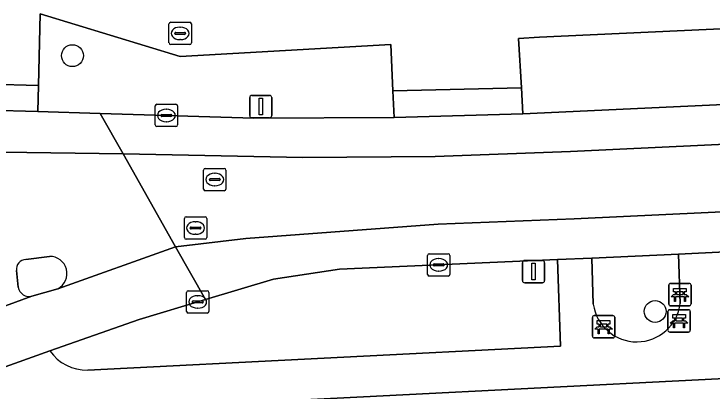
# Model space of a CAD drawing. Extents: x 161772 to 163126, y 383092 to 383917.
# Drawn here: x 161973.36 to 162004.62, y 383610.18 to 383627.09 of the extents above; entities that cross this region are included whole.
import ezdxf

# ---------------------------------------------------------------- set-up
doc = ezdxf.new("R2010")
doc.units = 0
for name, color, linetype in [('IMGEO_Bank', 7, 'Continuous'), ('IMGEO_Boom', 7, 'Continuous'), ('IMGEO_Brandkraan', 7, 'Continuous'), ('IMGEO_Groenvoorziening', 7, 'Continuous'), ('IMGEO_Kolk', 7, 'Continuous'), ('IMGEO_Lichtmast', 7, 'Continuous'), ('IMGEO_Rijbaan_lokaal_gesloten', 7, 'Continuous'), ('IMGEO_Rioolput', 7, 'Continuous'), ('IMGEO_Verkeerseiland_gesloten', 7, 'Continuous'), ('IMGEO_Voetpad_open', 7, 'Continuous')]:
    doc.layers.add(name, color=color, linetype=linetype)

msp = doc.modelspace()

# ---------------------------------------------------------------- linework, layer by layer
at = {"layer": 'IMGEO_Bank'}
for p, q in [((162002.686, 383614.082), (162002.686, 383614.923)), ((162002.686, 383614.923), (162002.686, 383614.082)), ((162002.761, 383615.007), (162003.602, 383615.007)), ((162003.602, 383615.007), (162002.761, 383615.007)), ((162003.686, 383614.932), (162003.686, 383614.091)), ((162003.686, 383614.091), (162003.686, 383614.932)), ((162002.995, 383614.513), (162002.995, 383614.619)), ((162003.039, 383614.619), (162003.039, 383614.513)), ((162003.327, 383614.625), (162003.045, 383614.625)), ((162003.045, 383614.507), (162003.327, 383614.507)), ((162003.333, 383614.513), (162003.333, 383614.619)), ((162003.377, 383614.619), (162003.377, 383614.513)), ((162003.383, 383614.405), (162002.99, 383614.405)), ((162003.611, 383614.007), (162002.77, 383614.007)), ((162002.77, 383614.007), (162003.611, 383614.007)), ((161999.343, 383613.567), (162000.184, 383613.567)), ((162000.184, 383613.567), (161999.343, 383613.567)), ((162002.65, 383612.906), (162002.65, 383613.747)), ((162002.65, 383613.747), (162002.65, 383612.906)), ((162002.725, 383613.831), (162003.566, 383613.831)), ((162003.566, 383613.831), (162002.725, 383613.831)), ((162003.65, 383613.756), (162003.65, 383612.915)), ((162003.65, 383612.915), (162003.65, 383613.756)), ((161999.268, 383612.642), (161999.268, 383613.483)), ((161999.268, 383613.483), (161999.268, 383612.642)), ((162000.268, 383613.492), (162000.268, 383612.651)), ((162000.268, 383612.651), (162000.268, 383613.492)), ((162003.347, 383613.229), (162002.954, 383613.229)), ((162002.959, 383613.337), (162002.959, 383613.443)), ((162003.003, 383613.443), (162003.003, 383613.337)), ((162003.291, 383613.449), (162003.009, 383613.449)), ((162003.009, 383613.331), (162003.291, 383613.331)), ((162003.297, 383613.337), (162003.297, 383613.443)), ((162003.341, 383613.443), (162003.341, 383613.337)), ((161999.965, 383612.965), (161999.572, 383612.965)), ((161999.577, 383613.073), (161999.577, 383613.179)), ((161999.621, 383613.179), (161999.621, 383613.073)), ((161999.909, 383613.185), (161999.627, 383613.185)), ((161999.627, 383613.067), (161999.909, 383613.067)), ((161999.915, 383613.073), (161999.915, 383613.179)), ((161999.959, 383613.179), (161999.959, 383613.073)), ((162003.575, 383612.831), (162002.734, 383612.831)), ((162002.734, 383612.831), (162003.575, 383612.831)), ((162000.193, 383612.567), (161999.352, 383612.567)), ((161999.352, 383612.567), (162000.193, 383612.567))]:
    msp.add_line(p, q, dxfattribs=at)
for points in [[(162002.933, 383614.405), (162002.791, 383614.405), (162002.903, 383614.507), (162002.989, 383614.507)], [(162002.989, 383614.625), (162002.903, 383614.625), (162002.903, 383614.786), (162003.466, 383614.786), (162003.466, 383614.625), (162003.383, 383614.625)], [(162003.383, 383614.507), (162003.466, 383614.507), (162003.578, 383614.405), (162003.439, 383614.405)], [(162002.983, 383614.398), (162002.983, 383614.191), (162002.94, 383614.191), (162002.94, 383614.398)], [(162003.433, 383614.398), (162003.433, 383614.191), (162003.389, 383614.191), (162003.389, 383614.398)], [(162002.953, 383613.449), (162002.867, 383613.449), (162002.867, 383613.61), (162003.43, 383613.61), (162003.43, 383613.449), (162003.347, 383613.449)], [(161999.571, 383613.185), (161999.485, 383613.185), (161999.485, 383613.346), (162000.048, 383613.346), (162000.048, 383613.185), (161999.965, 383613.185)], [(162002.897, 383613.229), (162002.755, 383613.229), (162002.867, 383613.331), (162002.953, 383613.331)], [(162003.347, 383613.331), (162003.43, 383613.331), (162003.542, 383613.229), (162003.403, 383613.229)], [(161999.515, 383612.965), (161999.373, 383612.965), (161999.485, 383613.067), (161999.571, 383613.067)], [(161999.565, 383612.958), (161999.565, 383612.751), (161999.522, 383612.751), (161999.522, 383612.958)], [(161999.965, 383613.067), (162000.048, 383613.067), (162000.16, 383612.965), (162000.021, 383612.965)], [(162000.015, 383612.958), (162000.015, 383612.751), (161999.971, 383612.751), (161999.971, 383612.958)], [(162002.947, 383613.222), (162002.947, 383613.015), (162002.904, 383613.015), (162002.904, 383613.222)], [(162003.397, 383613.222), (162003.397, 383613.015), (162003.353, 383613.015), (162003.353, 383613.222)]]:
    msp.add_lwpolyline(points, dxfattribs=at)
for centre, radius, start, end in [((162002.764, 383614.929), 0.0779, 92.4484, 184.2845), ((162002.764, 383614.929), 0.0779, 92.4484, 184.2845), ((162003.608, 383614.929), 0.0779, 2.4484, 94.2845), ((162003.608, 383614.929), 0.0779, 2.4484, 94.2845), ((162002.988, 383614.618), 0.00671, 2.8957, 87.1043), ((162002.988, 383614.514), 0.00671, 272.8957, 357.1043), ((162003.045, 383614.618), 0.00671, 92.8957, 177.1043), ((162003.045, 383614.514), 0.00671, 182.8957, 267.1043), ((162003.327, 383614.618), 0.00671, 2.8957, 87.1043), ((162003.327, 383614.514), 0.00671, 272.8957, 357.1043), ((162003.384, 383614.618), 0.00671, 92.8957, 177.1043), ((162003.384, 383614.514), 0.00671, 182.8957, 267.1043), ((162002.933, 383614.398), 0.00671, 2.8957, 87.1043), ((162002.99, 383614.398), 0.00671, 92.8957, 177.1043), ((162003.382, 383614.398), 0.00671, 2.8957, 87.1043), ((162003.439, 383614.398), 0.00671, 92.8957, 177.1043), ((162002.764, 383614.085), 0.0779, 182.4484, 274.2845), ((162002.764, 383614.085), 0.0779, 182.4484, 274.2845), ((162003.608, 383614.085), 0.0779, 272.4484, 4.2845), ((162003.608, 383614.085), 0.0779, 272.4484, 4.2845), ((161999.346, 383613.489), 0.0779, 92.4484, 184.2845), ((161999.346, 383613.489), 0.0779, 92.4484, 184.2845), ((162000.19, 383613.489), 0.0779, 2.4484, 94.2845), ((162000.19, 383613.489), 0.0779, 2.4484, 94.2845), ((162002.728, 383613.753), 0.0779, 92.4484, 184.2845), ((162002.728, 383613.753), 0.0779, 92.4484, 184.2845), ((162003.572, 383613.753), 0.0779, 2.4484, 94.2845), ((162003.572, 383613.753), 0.0779, 2.4484, 94.2845), ((162002.897, 383613.222), 0.00671, 2.8957, 87.1043), ((162002.954, 383613.222), 0.00671, 92.8957, 177.1043), ((162002.952, 383613.442), 0.00671, 2.8957, 87.1043), ((162002.952, 383613.338), 0.00671, 272.8957, 357.1043), ((162003.009, 383613.442), 0.00671, 92.8957, 177.1043), ((162003.009, 383613.338), 0.00671, 182.8957, 267.1043), ((162003.291, 383613.442), 0.00671, 2.8957, 87.1043), ((162003.291, 383613.338), 0.00671, 272.8957, 357.1043), ((162003.348, 383613.442), 0.00671, 92.8957, 177.1043), ((162003.348, 383613.338), 0.00671, 182.8957, 267.1043), ((162003.346, 383613.222), 0.00671, 2.8957, 87.1043), ((162003.403, 383613.222), 0.00671, 92.8957, 177.1043), ((161999.515, 383612.958), 0.00671, 2.8957, 87.1043), ((161999.572, 383612.958), 0.00671, 92.8957, 177.1043), ((161999.57, 383613.178), 0.00671, 2.8957, 87.1043), ((161999.57, 383613.074), 0.00671, 272.8957, 357.1043), ((161999.627, 383613.178), 0.00671, 92.8957, 177.1043), ((161999.627, 383613.074), 0.00671, 182.8957, 267.1043), ((161999.909, 383613.178), 0.00671, 2.8957, 87.1043), ((161999.909, 383613.074), 0.00671, 272.8957, 357.1043), ((161999.966, 383613.178), 0.00671, 92.8957, 177.1043), ((161999.966, 383613.074), 0.00671, 182.8957, 267.1043), ((161999.964, 383612.958), 0.00671, 2.8957, 87.1043), ((162000.021, 383612.958), 0.00671, 92.8957, 177.1043), ((161999.346, 383612.645), 0.0779, 182.4484, 274.2845), ((161999.346, 383612.645), 0.0779, 182.4484, 274.2845), ((162000.19, 383612.645), 0.0779, 272.4484, 4.2845), ((162000.19, 383612.645), 0.0779, 272.4484, 4.2845), ((162002.728, 383612.909), 0.0779, 182.4484, 274.2845), ((162002.728, 383612.909), 0.0779, 182.4484, 274.2845), ((162003.572, 383612.909), 0.0779, 272.4484, 4.2845), ((162003.572, 383612.909), 0.0779, 272.4484, 4.2845)]:
    msp.add_arc(centre, radius, start, end, dxfattribs=at)
at = {"layer": 'IMGEO_Boom'}
for centre in [(161975.981, 383625.216), (162002.076, 383613.753)]:
    msp.add_circle(centre, 0.489, dxfattribs=at)
at = {"layer": 'IMGEO_Brandkraan'}
for p, q in [((161980.381, 383626.714), (161981.233, 383626.714)), ((161980.306, 383625.788), (161980.306, 383626.64)), ((161980.794, 383626.494), (161980.819, 383626.494)), ((161981.307, 383626.64), (161981.307, 383625.788)), ((161980.565, 383626.208), (161980.565, 383626.22)), ((161981.003, 383626.171), (161980.605, 383626.171)), ((161980.608, 383626.257), (161981.006, 383626.257)), ((161981.049, 383626.22), (161981.049, 383626.208)), ((161980.817, 383625.934), (161980.792, 383625.934)), ((161981.233, 383625.714), (161980.381, 383625.714))]:
    msp.add_line(p, q, dxfattribs=at)
for points in [[(161980.381, 383626.714), (161981.233, 383626.714)], [(161980.306, 383625.788), (161980.306, 383626.64)], [(161981.307, 383626.64), (161981.307, 383625.788)], [(161981.233, 383625.714), (161980.381, 383625.714)]]:
    msp.add_lwpolyline(points, dxfattribs=at)
for centre, radius, start, end in [((161980.383, 383626.638), 0.0765, 91.552, 178.448), ((161980.383, 383626.638), 0.0765, 91.552, 178.448), ((161981.231, 383626.638), 0.0765, 1.552, 88.448), ((161981.231, 383626.638), 0.0765, 1.552, 88.448), ((161980.605, 383626.217), 0.0403, 85.8775, 175.7526), ((161980.602, 383626.207), 0.0366, 178.938, 274.7102), ((161981.006, 383626.214), 0.043, 264.8664, 352.4533), ((161981.01, 383626.219), 0.0386, 1.7309, 96.639), ((161980.383, 383625.79), 0.0765, 181.552, 268.448), ((161980.383, 383625.79), 0.0765, 181.552, 268.448), ((161981.231, 383625.79), 0.0765, 271.552, 358.448), ((161981.231, 383625.79), 0.0765, 271.552, 358.448)]:
    msp.add_arc(centre, radius, start, end, dxfattribs=at)
for centre, major_axis, ratio, start_param, end_param in [((161980.793, 383626.214), (-0.387, 0.002), 0.722429, 4.712389, 7.853982), ((161980.818, 383626.214), (-0.39, 0.002), 0.717154, 1.570796, 4.712389)]:
    msp.add_ellipse(centre, major_axis=major_axis, ratio=ratio, start_param=start_param, end_param=end_param, dxfattribs=at)
at = {"layer": 'IMGEO_Groenvoorziening'}
for points in [[(161996.087, 383623.775), (161996.155, 383622.604), (162033.094, 383624.333), (162032.925, 383627.717), (161996.899, 383626.04), (161995.958, 383625.987)], [(161984.098, 383622.415), (161990.389, 383622.44), (161990.334, 383623.639), (161990.24, 383625.711), (161980.813, 383625.176), (161974.537, 383627.084), (161974.461, 383623.877), (161974.433, 383622.714), (161977.219, 383622.628)]]:
    msp.add_lwpolyline(points, close=True, dxfattribs=at)
for points in [[(161976.665, 383611.121), (161997.844, 383612.198), (161997.699, 383616.076), (161987.935, 383615.64), (161984.986, 383615.204), (161981.944, 383614.285), (161978.963, 383613.384), (161974.971, 383611.987)], [(162003.199, 383614.111), (162003.126, 383616.325), (161999.236, 383616.145), (161999.306, 383614.082)], [(162025.05, 383610.044), (162036.122, 383610.712), (162035.359, 383611.71), (162035.58, 383612.025), (162035.29, 383612.278), (162013.653, 383611.179), (162011.076, 383611.048), (161975.769, 383609.255)]]:
    msp.add_lwpolyline(points, dxfattribs=at)
for centre, radius, start, end in [((162001.251, 383614.351), 1.963, 187.8781, 352.9755), ((161976.633, 383613.148), 2.027, 214.9393, 270.907)]:
    msp.add_arc(centre, radius, start, end, dxfattribs=at)
at = {"layer": 'IMGEO_Kolk'}
for p, q in [((161979.687, 383622.11), (161979.687, 383622.962)), ((161979.762, 383623.036), (161980.614, 383623.036)), ((161980.688, 383622.962), (161980.688, 383622.11)), ((161980.175, 383622.816), (161980.2, 383622.816)), ((161979.946, 383622.53), (161979.946, 383622.542)), ((161980.384, 383622.493), (161979.986, 383622.493)), ((161979.989, 383622.579), (161980.387, 383622.579)), ((161980.43, 383622.542), (161980.43, 383622.53)), ((161980.614, 383622.036), (161979.762, 383622.036)), ((161980.198, 383622.256), (161980.173, 383622.256)), ((161991.882, 383615.413), (161991.882, 383616.265)), ((161991.957, 383616.339), (161992.809, 383616.339)), ((161992.37, 383616.119), (161992.395, 383616.119)), ((161992.883, 383616.265), (161992.883, 383615.413)), ((161992.141, 383615.833), (161992.141, 383615.845)), ((161992.579, 383615.796), (161992.181, 383615.796)), ((161992.184, 383615.882), (161992.582, 383615.882)), ((161992.625, 383615.845), (161992.625, 383615.833)), ((161992.393, 383615.559), (161992.368, 383615.559)), ((161992.809, 383615.339), (161991.957, 383615.339)), ((161981.091, 383613.752), (161981.091, 383614.604)), ((161981.166, 383614.678), (161982.018, 383614.678)), ((161982.092, 383614.604), (161982.092, 383613.752)), ((161981.35, 383614.172), (161981.35, 383614.184)), ((161981.393, 383614.221), (161981.791, 383614.221)), ((161981.579, 383614.458), (161981.604, 383614.458)), ((161981.834, 383614.184), (161981.834, 383614.172)), ((161981.788, 383614.135), (161981.39, 383614.135)), ((161981.602, 383613.898), (161981.577, 383613.898)), ((161982.018, 383613.678), (161981.166, 383613.678))]:
    msp.add_line(p, q, dxfattribs=at)
for points in [[(161979.687, 383622.11), (161979.687, 383622.962)], [(161979.762, 383623.036), (161980.614, 383623.036)], [(161980.688, 383622.962), (161980.688, 383622.11)], [(161980.614, 383622.036), (161979.762, 383622.036)], [(161991.882, 383615.413), (161991.882, 383616.265)], [(161991.957, 383616.339), (161992.809, 383616.339)], [(161992.883, 383616.265), (161992.883, 383615.413)], [(161992.809, 383615.339), (161991.957, 383615.339)], [(161981.091, 383613.752), (161981.091, 383614.604)], [(161981.166, 383614.678), (161982.018, 383614.678)], [(161982.092, 383614.604), (161982.092, 383613.752)], [(161982.018, 383613.678), (161981.166, 383613.678)]]:
    msp.add_lwpolyline(points, dxfattribs=at)
for centre, radius, start, end in [((161979.764, 383622.96), 0.0765, 91.552, 178.448), ((161979.764, 383622.96), 0.0765, 91.552, 178.448), ((161980.612, 383622.96), 0.0765, 1.552, 88.448), ((161980.612, 383622.96), 0.0765, 1.552, 88.448), ((161979.986, 383622.539), 0.0403, 85.8775, 175.7526), ((161979.983, 383622.529), 0.0366, 178.938, 274.7102), ((161980.387, 383622.536), 0.043, 264.8664, 352.4533), ((161980.391, 383622.541), 0.0386, 1.7309, 96.639), ((161979.764, 383622.112), 0.0765, 181.552, 268.448), ((161979.764, 383622.112), 0.0765, 181.552, 268.448), ((161980.612, 383622.112), 0.0765, 271.552, 358.448), ((161980.612, 383622.112), 0.0765, 271.552, 358.448), ((161991.959, 383616.263), 0.0765, 91.552, 178.448), ((161991.959, 383616.263), 0.0765, 91.552, 178.448), ((161992.807, 383616.263), 0.0765, 1.552, 88.448), ((161992.807, 383616.263), 0.0765, 1.552, 88.448), ((161992.181, 383615.842), 0.0403, 85.8775, 175.7526), ((161992.178, 383615.832), 0.0366, 178.938, 274.7102), ((161992.582, 383615.839), 0.043, 264.8664, 352.4533), ((161992.586, 383615.844), 0.0386, 1.7309, 96.639), ((161991.959, 383615.415), 0.0765, 181.552, 268.448), ((161991.959, 383615.415), 0.0765, 181.552, 268.448), ((161992.807, 383615.415), 0.0765, 271.552, 358.448), ((161992.807, 383615.415), 0.0765, 271.552, 358.448), ((161981.168, 383614.602), 0.0765, 91.552, 178.448), ((161981.168, 383614.602), 0.0765, 91.552, 178.448), ((161982.016, 383614.602), 0.0765, 1.552, 88.448), ((161982.016, 383614.602), 0.0765, 1.552, 88.448), ((161981.39, 383614.181), 0.0403, 85.8775, 175.7526), ((161981.387, 383614.171), 0.0366, 178.938, 274.7102), ((161981.791, 383614.178), 0.043, 264.8664, 352.4533), ((161981.795, 383614.183), 0.0386, 1.7309, 96.639), ((161981.168, 383613.754), 0.0765, 181.552, 268.448), ((161981.168, 383613.754), 0.0765, 181.552, 268.448), ((161982.016, 383613.754), 0.0765, 271.552, 358.448), ((161982.016, 383613.754), 0.0765, 271.552, 358.448)]:
    msp.add_arc(centre, radius, start, end, dxfattribs=at)
for centre, major_axis, ratio, start_param, end_param in [((161980.174, 383622.536), (-0.387, 0.002), 0.722429, 4.712389, 7.853982), ((161980.199, 383622.536), (-0.39, 0.002), 0.717154, 1.570796, 4.712389), ((161992.369, 383615.839), (-0.387, 0.002), 0.722429, 4.712389, 7.853982), ((161992.394, 383615.839), (-0.39, 0.002), 0.717154, 1.570796, 4.712389), ((161981.578, 383614.178), (-0.387, 0.002), 0.722429, 4.712389, 7.853982), ((161981.603, 383614.178), (-0.39, 0.002), 0.717154, 1.570796, 4.712389)]:
    msp.add_ellipse(centre, major_axis=major_axis, ratio=ratio, start_param=start_param, end_param=end_param, dxfattribs=at)
at = {"layer": 'IMGEO_Lichtmast'}
for p, q in [((161983.919, 383622.534), (161983.919, 383623.334)), ((161983.919, 383623.334), (161983.919, 383622.534)), ((161984.019, 383623.434), (161984.809, 383623.434)), ((161984.809, 383623.434), (161984.019, 383623.434)), ((161984.909, 383623.334), (161984.909, 383622.534)), ((161984.909, 383622.534), (161984.909, 383623.334)), ((161984.809, 383622.434), (161984.019, 383622.434)), ((161984.019, 383622.434), (161984.809, 383622.434)), ((161996.136, 383615.137), (161996.136, 383615.937)), ((161996.136, 383615.937), (161996.136, 383615.137)), ((161996.236, 383616.037), (161997.026, 383616.037)), ((161997.026, 383616.037), (161996.236, 383616.037)), ((161997.126, 383615.937), (161997.126, 383615.137)), ((161997.126, 383615.137), (161997.126, 383615.937)), ((161997.026, 383615.037), (161996.236, 383615.037)), ((161996.236, 383615.037), (161997.026, 383615.037))]:
    msp.add_line(p, q, dxfattribs=at)
for points in [[(161984.339, 383623.309), (161984.489, 383623.309), (161984.489, 383622.559), (161984.339, 383622.559), (161984.339, 383623.309)], [(161996.556, 383615.912), (161996.706, 383615.912), (161996.706, 383615.162), (161996.556, 383615.162), (161996.556, 383615.912)]]:
    msp.add_lwpolyline(points, dxfattribs=at)
for centre, start, end in [((161984.019, 383623.334), 90, 180), ((161984.019, 383623.334), 90, 180), ((161984.809, 383623.334), 0, 90), ((161984.809, 383623.334), 360, 90), ((161984.019, 383622.534), 180, 270), ((161984.019, 383622.534), 180, 270), ((161984.809, 383622.534), 270, 0), ((161984.809, 383622.534), 270, 0), ((161996.236, 383615.937), 90, 180), ((161996.236, 383615.937), 90, 180), ((161997.026, 383615.937), 0, 90), ((161997.026, 383615.937), 360, 90), ((161996.236, 383615.137), 180, 270), ((161996.236, 383615.137), 180, 270), ((161997.026, 383615.137), 270, 0), ((161997.026, 383615.137), 270, 0)]:
    msp.add_arc(centre, 0.1, start, end, dxfattribs=at)
at = {"layer": 'IMGEO_Rijbaan_lokaal_gesloten'}
for points in [[(162064.231, 383625.802), (162056.114, 383625.37), (162046.182, 383624.908), (162039.137, 383624.612), (162033.094, 383624.333), (161996.155, 383622.604), (161990.389, 383622.44), (161984.098, 383622.415), (161977.219, 383622.628), (161978.247, 383620.812), (161986.306, 383620.651), (161992.22, 383620.699), (161998.287, 383620.924), (162053.878, 383623.543), (162068.4, 383624.107)], [(162172.612, 383621.263), (162161.863, 383622.107), (162157.781, 383622.355), (162128.436, 383623.844), (162098.139, 383624.416), (162068.4, 383624.107), (162053.878, 383623.543), (161998.287, 383620.924), (161992.22, 383620.699), (161986.306, 383620.651), (161978.247, 383620.812), (161980.603, 383616.653), (161983.748, 383617.015), (161992.356, 383617.668), (161998.443, 383617.898), (162047.418, 383620.219)], [(161975.33, 383614.772), (161980.603, 383616.653), (161978.247, 383620.812), (161942.652, 383621.313), (161942.78, 383615.633), (161943.691, 383615.667)], [(162071.762, 383621.21), (162047.418, 383620.219), (161998.443, 383617.898), (161992.356, 383617.668), (161983.748, 383617.015), (161980.603, 383616.653), (161981.944, 383614.285), (161984.986, 383615.204), (161987.935, 383615.64), (161997.699, 383616.076), (161999.236, 383616.145), (162003.126, 383616.325), (162007.631, 383616.536), (162017.96, 383617.02), (162026.982, 383617.443), (162035.048, 383617.821), (162042.028, 383618.148), (162067.188, 383619.326)], [(161969.208, 383609.918), (161974.971, 383611.987), (161978.963, 383613.384), (161981.944, 383614.285), (161980.603, 383616.653), (161975.33, 383614.772), (161974.17, 383614.434), (161971.064, 383613.308), (161966.407, 383611.413)], [(161973.894, 383616.079), (161974.956, 383616.222)], [(161973.556, 383614.834), (161973.481, 383615.587)], [(161971.064, 383613.308), (161974.17, 383614.434)]]:
    msp.add_lwpolyline(points, dxfattribs=at)
msp.add_lwpolyline([(161974.433, 383622.714), (161970.03, 383622.828), (161958.752, 383622.975), (161949.823, 383622.982), (161945.135, 383622.986), (161942.614, 383622.988), (161942.652, 383621.313), (161978.247, 383620.812), (161977.219, 383622.628)], close=True, dxfattribs=at)
for centre, radius, start, end in [((161973.906, 383615.65), 0.429, 91.5645, 188.4132), ((161974.967, 383615.452), 0.77, 298.1143, 90.812), ((161974.055, 383614.929), 0.508, 190.7497, 283.0846)]:
    msp.add_arc(centre, radius, start, end, dxfattribs=at)
at = {"layer": 'IMGEO_Rioolput'}
for p, q in [((161981.93, 383620.163), (161982.782, 383620.163)), ((161981.855, 383619.237), (161981.855, 383620.089)), ((161982.343, 383619.943), (161982.368, 383619.943)), ((161982.856, 383620.089), (161982.856, 383619.237)), ((161982.114, 383619.657), (161982.114, 383619.669)), ((161982.552, 383619.62), (161982.154, 383619.62)), ((161982.157, 383619.706), (161982.555, 383619.706)), ((161982.598, 383619.669), (161982.598, 383619.657)), ((161982.366, 383619.383), (161982.341, 383619.383)), ((161982.782, 383619.163), (161981.93, 383619.163)), ((161980.995, 383617.066), (161980.995, 383617.918)), ((161981.07, 383617.992), (161981.922, 383617.992)), ((161981.996, 383617.918), (161981.996, 383617.066)), ((161981.483, 383617.772), (161981.508, 383617.772)), ((161981.254, 383617.486), (161981.254, 383617.498)), ((161981.692, 383617.449), (161981.294, 383617.449)), ((161981.297, 383617.535), (161981.695, 383617.535)), ((161981.738, 383617.498), (161981.738, 383617.486)), ((161981.922, 383616.992), (161981.07, 383616.992)), ((161981.506, 383617.212), (161981.481, 383617.212))]:
    msp.add_line(p, q, dxfattribs=at)
for points in [[(161981.93, 383620.163), (161982.782, 383620.163)], [(161981.855, 383619.237), (161981.855, 383620.089)], [(161982.856, 383620.089), (161982.856, 383619.237)], [(161982.782, 383619.163), (161981.93, 383619.163)], [(161980.995, 383617.066), (161980.995, 383617.918)], [(161981.07, 383617.992), (161981.922, 383617.992)], [(161981.996, 383617.918), (161981.996, 383617.066)], [(161981.922, 383616.992), (161981.07, 383616.992)]]:
    msp.add_lwpolyline(points, dxfattribs=at)
for centre, radius, start, end in [((161981.932, 383620.087), 0.0765, 91.552, 178.448), ((161981.932, 383620.087), 0.0765, 91.552, 178.448), ((161982.78, 383620.087), 0.0765, 1.552, 88.448), ((161982.78, 383620.087), 0.0765, 1.552, 88.448), ((161982.154, 383619.666), 0.0403, 85.8775, 175.7526), ((161982.151, 383619.656), 0.0366, 178.938, 274.7102), ((161982.555, 383619.663), 0.043, 264.8664, 352.4533), ((161982.559, 383619.668), 0.0386, 1.7309, 96.639), ((161981.932, 383619.239), 0.0765, 181.552, 268.448), ((161981.932, 383619.239), 0.0765, 181.552, 268.448), ((161982.78, 383619.239), 0.0765, 271.552, 358.448), ((161982.78, 383619.239), 0.0765, 271.552, 358.448), ((161981.072, 383617.916), 0.0765, 91.552, 178.448), ((161981.072, 383617.916), 0.0765, 91.552, 178.448), ((161981.92, 383617.916), 0.0765, 1.552, 88.448), ((161981.92, 383617.916), 0.0765, 1.552, 88.448), ((161981.294, 383617.495), 0.0403, 85.8775, 175.7526), ((161981.291, 383617.485), 0.0366, 178.938, 274.7102), ((161981.695, 383617.492), 0.043, 264.8664, 352.4533), ((161981.699, 383617.497), 0.0386, 1.7309, 96.639), ((161981.072, 383617.068), 0.0765, 181.552, 268.448), ((161981.072, 383617.068), 0.0765, 181.552, 268.448), ((161981.92, 383617.068), 0.0765, 271.552, 358.448), ((161981.92, 383617.068), 0.0765, 271.552, 358.448)]:
    msp.add_arc(centre, radius, start, end, dxfattribs=at)
for centre, major_axis, ratio, start_param, end_param in [((161982.342, 383619.663), (-0.387, 0.002), 0.722429, 4.712389, 7.853982), ((161982.367, 383619.663), (-0.39, 0.002), 0.717154, 1.570796, 4.712389), ((161981.482, 383617.492), (-0.387, 0.002), 0.722429, 4.712389, 7.853982), ((161981.507, 383617.492), (-0.39, 0.002), 0.717154, 1.570796, 4.712389)]:
    msp.add_ellipse(centre, major_axis=major_axis, ratio=ratio, start_param=start_param, end_param=end_param, dxfattribs=at)
at = {"layer": 'IMGEO_Verkeerseiland_gesloten'}
for points in [[(161974.956, 383616.222), (161973.894, 383616.079)], [(161973.481, 383615.587), (161973.556, 383614.834)], [(161974.17, 383614.434), (161975.33, 383614.772)]]:
    msp.add_lwpolyline(points, dxfattribs=at)
for centre, radius, start, end in [((161973.906, 383615.65), 0.429, 91.5645, 188.4132), ((161974.967, 383615.452), 0.77, 298.1143, 90.812), ((161974.055, 383614.929), 0.508, 190.7497, 283.0846)]:
    msp.add_arc(centre, radius, start, end, dxfattribs=at)
at = {"layer": 'IMGEO_Voetpad_open'}
for points in [[(161966.525, 383628.237), (161970.097, 383627.534), (161970.11, 383625.631), (161970.064, 383623.994), (161974.461, 383623.877), (161974.537, 383627.084), (161980.813, 383625.176), (161990.24, 383625.711), (161990.334, 383623.639), (161996.087, 383623.775), (161995.958, 383625.987), (161996.899, 383626.04), (162032.925, 383627.717), (162033.094, 383624.333), (162039.137, 383624.612), (162038.956, 383628.02), (162046.038, 383628.259), (162046.182, 383624.908), (162056.114, 383625.37), (162055.961, 383628.654), (162071.618, 383629.134)], [(162122.694, 383617.707), (162122.721, 383619.216), (162121.2, 383619.273), (162121.142, 383616.06), (162107.08, 383616.117), (162107.078, 383618.37), (162100.544, 383618.408), (162100.58, 383615.959), (162052.046, 383614.764), (162042.153, 383614.426), (162042.028, 383618.148), (162035.048, 383617.821), (162035.215, 383614.087), (162027.171, 383613.711), (162026.982, 383617.443), (162017.96, 383617.02), (162018.097, 383613.236), (162007.863, 383612.728), (162007.631, 383616.536), (162003.126, 383616.325), (162003.199, 383614.111)], [(161974.971, 383611.987), (161969.208, 383609.918), (161975.769, 383609.255), (162011.076, 383611.048), (162013.653, 383611.179), (162035.29, 383612.278), (162042.37, 383612.6), (162052.195, 383612.96), (162100.602, 383614.145), (162107.088, 383614.213), (162115.474, 383614.301), (162141.57, 383613.652), (162147.874, 383613.435), (162207.733, 383611.15), (162209.591, 383611.164), (162215.124, 383611.45), (162220.638, 383611.986), (162235.499, 383613.996), (162256.802, 383617.115), (162262.641, 383617.973)], [(161999.306, 383614.082), (161999.236, 383616.145), (161997.699, 383616.076), (161997.844, 383612.198), (161976.665, 383611.121)]]:
    msp.add_lwpolyline(points, dxfattribs=at)
for points in [[(161970.03, 383622.828), (161974.433, 383622.714), (161974.461, 383623.877), (161970.064, 383623.994)], [(161990.389, 383622.44), (161996.155, 383622.604), (161996.087, 383623.775), (161990.334, 383623.639)]]:
    msp.add_lwpolyline(points, close=True, dxfattribs=at)
for centre, radius, start, end in [((162001.251, 383614.351), 1.963, 187.8781, 352.9755), ((161976.633, 383613.148), 2.027, 214.9393, 270.907)]:
    msp.add_arc(centre, radius, start, end, dxfattribs=at)

doc.saveas('drawing.dxf')
